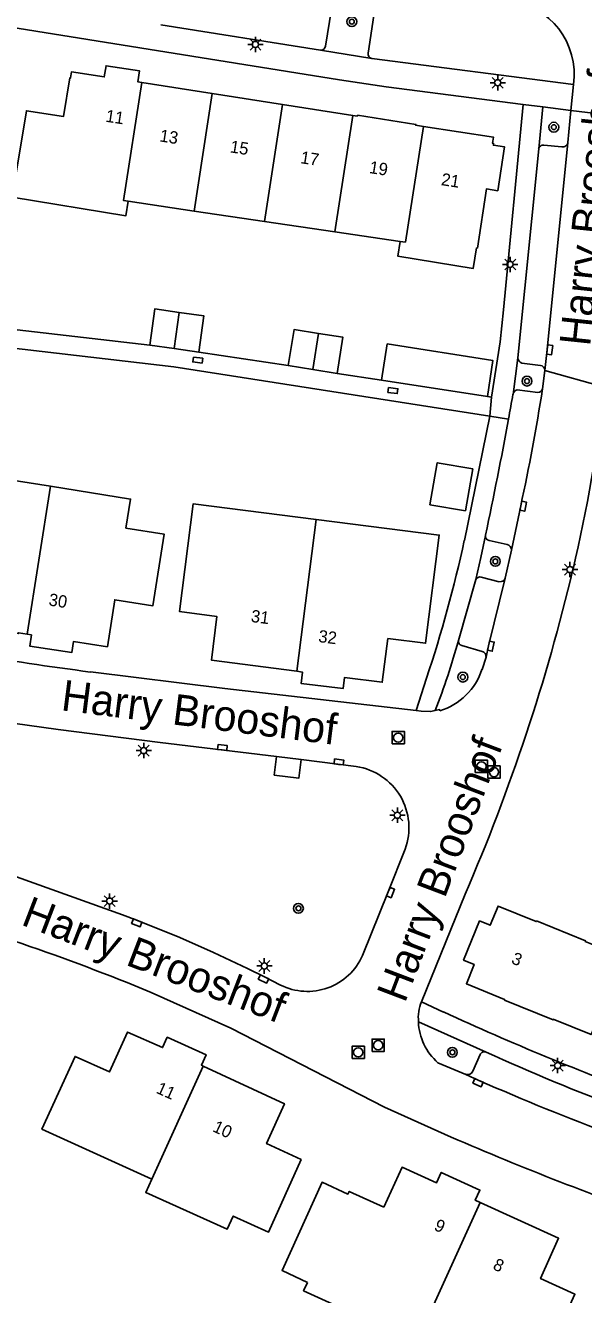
# Model space of a CAD drawing. Extents: x 131000 to 133013, y 393000 to 396501.
# Drawn here: x 132673.9 to 132719.3, y 394466.3 to 394569.4 of the extents above; entities that cross this region are included whole.
import ezdxf

# ---------------------------------------------------------------- set-up
doc = ezdxf.new("R2010")
doc.units = 0
for name, color, linetype in [('gg-afsc-hekwerk', 7, 'Continuous'), ('gg-anno-huisnummerreeks BGT', 7, 'Continuous'), ('gg-anno-openbare ruimte label', 7, 'Continuous'), ('gg-bbg-bijgebouw', 7, 'Continuous'), ('gg-bbg-hoofdgebouw', 7, 'Continuous'), ('gg-bbg-tussenscheiding', 7, 'Continuous'), ('gg-knt-verharding', 7, 'Continuous'), ('gg-knt-verharding nz', 7, 'Continuous'), ('gt-grn-vlakafsluiter', 7, 'Continuous'), ('gt-grn-weggrens', 7, 'Continuous'), ('gt-symb-boom', 7, 'Continuous'), ('gt-symb-kolk', 7, 'Continuous'), ('gt-symb-kolk center center', 7, 'Continuous'), ('gt-symb-lichtmast', 7, 'Continuous'), ('gt-symb-rioolschacht', 7, 'Continuous')]:
    doc.layers.add(name, color=color, linetype=linetype)

# ---------------------------------------------------------------- blocks, each defined once
blk = doc.blocks.new('gt0-BOOM')
at = {"layer": 'gt-symb-boom'}
for radius in [0.4, 0.2]:
    blk.add_circle((0, 0), radius, dxfattribs=at)
blk = doc.blocks.new('gt0-LMAST')
at = {"layer": 'gt-symb-lichtmast'}
for p, q in [((-0.18, 0.17), (-0.45, 0.44)), ((-0.01, 0.25), (-0.01, 0.62)), ((0.17, 0.17), (0.44, 0.44)), ((-0.26, 0), (-0.63, 0)), ((-0.18, -0.18), (-0.45, -0.45)), ((-0.01, -0.25), (-0.01, -0.63)), ((0.44, -0.45), (0.17, -0.18)), ((0.24, 0), (0.62, 0))]:
    blk.add_line(p, q, dxfattribs=at)
blk.add_circle((-0.01, 0), 0.25, dxfattribs=at)
blk = doc.blocks.new('gt0-KOLKCC')
at = {"layer": 'gt-symb-kolk center center'}
blk.add_lwpolyline([(-0.38, 0.2), (0.38, 0.2), (0.38, -0.2), (-0.38, -0.2)], close=True, dxfattribs=at)
blk = doc.blocks.new('gt0-KOLK')
at = {"layer": 'gt-symb-kolk'}
blk.add_lwpolyline([(0, 0), (0.37, 0), (0.37, 0.4), (-0.38, 0.4), (-0.38, 0), (0, 0)], dxfattribs=at)
blk = doc.blocks.new('gt0-RS')
at = {"layer": 'gt-symb-rioolschacht'}
blk.add_lwpolyline([(-0.5, -0.5), (0.5, -0.5), (0.5, 0.5), (-0.5, 0.5)], close=True, dxfattribs=at)
blk.add_circle((0, 0), 0.375, dxfattribs=at)

msp = doc.modelspace()

# ---------------------------------------------------------------- linework, layer by layer
at = {"layer": 'gg-afsc-hekwerk'}
for p, q in [((132684.02, 394543.43), (132673.25, 394544.68)), ((132695.28, 394541.77), (132688, 394542.87)), ((132699.24, 394541.14), (132702.85, 394540.59)), ((132711.45, 394539.25), (132711.79, 394539.2)), ((132709.58, 394527.57), (132711.65, 394537.66))]:
    msp.add_line(p, q, dxfattribs=at)
msp.add_lwpolyline([(132711.65, 394537.66), (132685.98, 394541.66), (132662.92, 394544.35)], dxfattribs=at)
at = {"layer": 'gg-bbg-bijgebouw'}
for p, q in [((132686.01, 394543.15), (132684.02, 394543.43)), ((132688, 394542.87), (132686.01, 394543.15)), ((132697.26, 394541.46), (132695.28, 394541.77)), ((132699.24, 394541.14), (132697.26, 394541.46)), ((132711.45, 394539.25), (132702.85, 394540.59))]:
    msp.add_line(p, q, dxfattribs=at)
for points in [[(132686.42, 394546.09), (132684.43, 394546.37), (132684.02, 394543.43)], [(132688, 394542.87), (132688.41, 394545.82), (132686.42, 394546.09)], [(132697.73, 394544.39), (132695.75, 394544.7), (132695.28, 394541.77)], [(132699.24, 394541.14), (132699.71, 394544.07), (132697.73, 394544.39)], [(132702.85, 394540.59), (132703.32, 394543.53), (132711.9, 394542.18), (132711.45, 394539.25)], [(132709.68, 394529.96), (132710.27, 394533.37), (132707.38, 394533.88), (132706.78, 394530.47), (132709.68, 394529.96)]]:
    msp.add_lwpolyline(points, dxfattribs=at)
at = {"layer": 'gg-bbg-hoofdgebouw'}
for p, q in [((132683.38, 394564.77), (132689.1, 394563.88)), ((132689.1, 394563.88), (132694.82, 394562.99)), ((132694.82, 394562.99), (132700.53, 394562.1)), ((132687.62, 394554.33), (132682.28, 394555.12)), ((132693.35, 394553.49), (132687.62, 394554.33)), ((132699.07, 394552.64), (132693.35, 394553.49)), ((132704.36, 394551.86), (132699.07, 394552.64)), ((132696.32, 394467.52), (132696.84, 394467.28))]:
    msp.add_line(p, q, dxfattribs=at)
for points in [[(132682.28, 394555.12), (132682.09, 394553.94), (132672.84, 394555.46), (132674, 394562.48), (132677.02, 394562.01), (132677.52, 394565.15), (132677.59, 394565.14), (132677.66, 394565.63), (132680.32, 394565.22), (132680.47, 394566.13), (132683.2, 394565.72), (132683.06, 394564.82), (132683.38, 394564.77)], [(132700.53, 394562.1), (132700.9, 394562.04), (132700.91, 394562.11), (132705.64, 394561.37), (132705.62, 394561.3), (132706.25, 394561.21)], [(132706.25, 394561.21), (132711.96, 394560.33), (132711.88, 394559.83), (132711.96, 394559.82), (132711.94, 394559.68), (132712.85, 394559.54), (132712.29, 394555.98), (132711.38, 394556.12), (132710.65, 394551.32), (132710.58, 394551.33), (132710.31, 394549.67), (132704.17, 394550.67), (132704.36, 394551.86)], [(132675.96, 394531.96), (132666.41, 394533.46), (132665.14, 394525.28), (132668.23, 394524.78), (132667.61, 394520.96), (132668.15, 394520.87), (132668.14, 394520.8), (132673.34, 394520), (132673.35, 394520.06), (132674.07, 394519.95)], [(132675.96, 394531.96), (132682.46, 394530.93), (132682.09, 394528.57), (132685.19, 394528.08), (132684.28, 394522.26), (132681.18, 394522.75), (132680.58, 394518.93)], [(132697.54, 394529.27), (132687.54, 394530.53), (132686.43, 394521.79), (132689.48, 394521.37), (132689.05, 394517.83), (132695.98, 394516.93)], [(132695.98, 394516.93), (132696.42, 394516.87), (132696.31, 394515.95), (132699.73, 394515.52), (132699.85, 394516.44), (132702.91, 394516.04), (132703.37, 394519.59), (132706.43, 394519.21), (132707.54, 394528), (132697.54, 394529.27)], [(132674.07, 394519.95), (132674.41, 394519.89), (132674.27, 394518.98), (132677.69, 394518.45), (132677.83, 394519.36), (132680.58, 394518.93)], [(132712.83, 394490.22), (132712.85, 394490.27), (132709.75, 394491.54), (132710.37, 394493.11), (132709.52, 394493.46), (132710.82, 394496.65), (132711.68, 394496.3), (132712.32, 394497.86), (132715.42, 394496.6), (132715.45, 394496.65), (132719.43, 394495.03), (132719.4, 394494.97), (132722.5, 394493.74), (132721.86, 394492.15), (132722.71, 394491.81), (132721.42, 394488.6), (132720.56, 394488.96), (132719.88, 394487.41), (132716.81, 394488.66), (132716.79, 394488.61), (132712.83, 394490.22)], [(132684.19, 394475.67), (132675.26, 394479.73), (132677.95, 394485.64), (132680.76, 394484.38), (132682.22, 394487.62), (132685.07, 394486.36), (132685.44, 394487.19), (132688.6, 394485.78), (132688.22, 394484.93), (132688.37, 394484.86)], [(132688.37, 394484.86), (132694.96, 394481.79), (132693.51, 394478.55), (132696.32, 394477.26), (132693.67, 394471.37), (132690.8, 394472.66), (132690.31, 394471.59), (132683.7, 394474.58), (132684.19, 394475.67)], [(132703.04, 394473.38), (132704.52, 394476.63), (132707.32, 394475.38), (132707.71, 394476.22), (132710.85, 394474.78), (132710.47, 394473.95), (132710.86, 394473.77)], [(132703.04, 394473.38), (132700.23, 394474.67), (132700.12, 394474.45), (132698.02, 394475.41), (132694.77, 394468.24), (132696.32, 394467.52)], [(132710.86, 394473.77), (132717.24, 394470.86), (132715.77, 394467.59), (132718.57, 394466.31), (132714.88, 394458.25), (132705.7, 394462.42)], [(132705.7, 394462.42), (132696.52, 394466.6), (132696.84, 394467.28)]]:
    msp.add_lwpolyline(points, dxfattribs=at)
at = {"layer": 'gg-bbg-tussenscheiding'}
for p, q in [((132689.1, 394563.88), (132687.62, 394554.33)), ((132694.82, 394562.99), (132693.35, 394553.49)), ((132700.53, 394562.1), (132699.07, 394552.64)), ((132686.42, 394546.09), (132686.01, 394543.15)), ((132697.73, 394544.39), (132697.26, 394541.46)), ((132675.96, 394531.96), (132674.07, 394519.95)), ((132697.54, 394529.27), (132695.98, 394516.93)), ((132684.19, 394475.67), (132688.37, 394484.86)), ((132705.7, 394462.42), (132710.86, 394473.77))]:
    msp.add_line(p, q, dxfattribs=at)
for points in [[(132683.38, 394564.77), (132681.9, 394555.18), (132682.28, 394555.12)], [(132706.25, 394561.21), (132704.79, 394551.8), (132704.36, 394551.86)]]:
    msp.add_lwpolyline(points, dxfattribs=at)
at = {"layer": 'gg-knt-verharding'}
for p, q in [((132698.97, 394571.85), (132698.31, 394567.73)), ((132701.77, 394567.16), (132702.4, 394571.29)), ((132697.89, 394567.4), (132684.93, 394569.45)), ((132697.89, 394567.4), (132702.06, 394566.72)), ((132718.46, 394564.6), (132702.06, 394566.72)), ((132718.24, 394562.5), (132718.46, 394564.6)), ((132715.62, 394559.37), (132715.95, 394562.8)), ((132715.95, 394562.8), (132718.24, 394562.5)), ((132717.99, 394559.89), (132718.24, 394562.5)), ((132713.93, 394542.41), (132715.62, 394559.37)), ((132716.04, 394559.67), (132717.51, 394559.55)), ((132711.79, 394539.2), (132712.48, 394543.7)), ((132713.93, 394542.41), (132713.54, 394539.43)), ((132715.78, 394541.78), (132714.26, 394541.97)), ((132715.93, 394539.87), (132716.11, 394541.38)), ((132713.87, 394539.79), (132715.55, 394539.58)), ((132711.29, 394527.96), (132711.3, 394528)), ((132711.59, 394527.56), (132713.06, 394527.24)), ((132713.4, 394526.77), (132712.91, 394524.5)), ((132709.1, 394519.43), (132710.51, 394524.38)), ((132712.42, 394524.21), (132710.95, 394524.59)), ((132709.37, 394519.03), (132711.04, 394518.53)), ((132711.34, 394518.09), (132711.02, 394517.08)), ((132706.51, 394516.37), (132705.67, 394513.75)), ((132700.8, 394509.2), (132696.31, 394509.76)), ((132706.09, 394490.08), (132709.65, 394498.83)), ((132707.89, 394489.24), (132706.09, 394490.08)), ((132711.36, 394485.99), (132705.85, 394488.44)), ((132710.87, 394485.79), (132710.26, 394484.43)), ((132709.71, 394484.18), (132707.43, 394485.13))]:
    msp.add_line(p, q, dxfattribs=at)
for points in [[(132714.37, 394562.98), (132703.22, 394564.41), (132699.45, 394564.99), (132654.29, 394572.26), (132656.21, 394583.38), (132659.59, 394582.85)], [(132712.48, 394543.7), (132712.75, 394546.3), (132714.37, 394562.98)], [(132711.29, 394527.96), (132710.93, 394526.17), (132710.51, 394524.38)], [(132705.67, 394513.75), (132690.12, 394515.52), (132679.21, 394516.88)], [(132694.33, 394510.01), (132684.88, 394511.14), (132676.59, 394512.19), (132672.89, 394512.72), (132667.14, 394513.7), (132663.08, 394514.46), (132662.08, 394514.67)], [(132707.22, 394513.74), (132706.84, 394513.66), (132706.07, 394513.7), (132705.67, 394513.75)], [(132707.6, 394513.72), (132707.57, 394513.82), (132707.22, 394513.74)], [(132696.31, 394509.76), (132696.14, 394508.26), (132694.14, 394508.5), (132694.33, 394510.01)], [(132658.83, 394504.32), (132663.67, 394503.05), (132668.55, 394501.69), (132673.19, 394500.24), (132681.82, 394497.14), (132683.04, 394496.68), (132686.47, 394495.29), (132689.2, 394494.07), (132691.95, 394492.79), (132693.35, 394492.11), (132694.65, 394491.44)], [(132701.3, 394493.84), (132703.4, 394499.02), (132704.77, 394502.47)], [(132703.09, 394481.52), (132690.6, 394487.94), (132684.14, 394490.84)]]:
    msp.add_lwpolyline(points, dxfattribs=at)
for centre, radius, start, end in [((132697.93, 394567.77), 0.375, 262.8632, 352.3535), ((132702.13, 394567.09), 0.374, 169.6312, 258.9589), ((132715.98, 394559.31), 0.368, 79.5528, 170.1978), ((132717.59, 394559.96), 0.414, 258.9306, 350.3253), ((132714.37, 394542.4), 0.438, 178.6932, 255.6358), ((132715.72, 394541.4), 0.391, 357.5046, 81.3209), ((132412.18, 394593.71), 306.2, 349.4089, 349.7903), ((132713.97, 394539.37), 0.438, 103.4193, 171.2283), ((132715.5, 394540.05), 0.466, 276.2287, 337.943), ((132594.9, 394554.32), 126.89, 346.7421, 353.5309), ((132330.7, 394608.48), 389.02, 348.0602, 349.4765), ((132605.47, 394550.1), 106.52, 341.5385, 347.7868), ((132711.64, 394527.92), 0.357, 172.1398, 261.5087), ((132712.93, 394526.79), 0.473, 357.3906, 74.5212), ((132563.75, 394561.91), 158.95, 336.6167, 346.6528), ((132710.87, 394524.19), 0.41, 78.5661, 151.2969), ((132712.5, 394524.64), 0.433, 260.0568, 341.1733), ((132709.6, 394752.42), 237.5, 257.8072, 262.6463), ((132652.33, 394535.03), 58.87, 338.8007, 344.6319), ((132709.44, 394519.37), 0.346, 169.8252, 258.4101), ((132710.97, 394518.16), 0.374, 349.2289, 80.5271), ((132706.03, 394518.73), 5.25, 287.3979, 341.6718), ((132700.05, 394504.22), 5.03, 339.6729, 81.4598), ((132615.77, 394325.52), 178.9, 67.5319, 74.7375), ((132696.84, 394495.8), 4.88, 243.2894, 336.3255), ((132709.23, 394488.8), 3.39, 157.7084, 185.9922), ((132800.57, 394690.1), 221.2, 245.2315, 249.9427), ((132710.47, 394488.61), 4.62, 182.0854, 228.895), ((132711.21, 394485.65), 0.373, 67.4361, 158.1685), ((132775.35, 394625.24), 153.25, 245.3176, 249.8191), ((132709.86, 394484.59), 0.431, 250.03, 338.7635), ((132806.96, 394705.75), 247.12, 245.1453, 249.5608)]:
    msp.add_arc(centre, radius, start, end, dxfattribs=at)
at = {"layer": 'gg-knt-verharding nz'}
for p, q in [((132714.17, 394530.38), (132713.4, 394526.77)), ((132696.31, 394509.76), (132694.33, 394510.01)), ((132710.77, 394483.69), (132709.71, 394484.18))]:
    msp.add_line(p, q, dxfattribs=at)
for points in [[(132716.11, 394541.38), (132716.32, 394543.07), (132717.99, 394559.89)], [(132712.91, 394524.5), (132711.54, 394519.01), (132711.34, 394518.09)]]:
    msp.add_lwpolyline(points, dxfattribs=at)
for centre, radius, start, end in [((132712.36, 394565.39), 6.15, 352.6565, 82.0923), ((132544.19, 394566.93), 173.86, 347.8646, 351.047), ((132800.67, 394688.42), 223.6, 246.293, 249.3231)]:
    msp.add_arc(centre, radius, start, end, dxfattribs=at)
at = {"layer": 'gt-grn-vlakafsluiter'}
msp.add_line((132711.79, 394539.2), (132711.65, 394537.66), dxfattribs=at)
at = {"layer": 'gt-grn-weggrens'}
for p, q in [((132714.37, 394562.98), (132715.95, 394562.8)), ((132718.24, 394562.5), (132723.26, 394561.88)), ((132716.11, 394541.38), (132720.98, 394540.02)), ((132711.65, 394537.66), (132713.17, 394537.43))]:
    msp.add_line(p, q, dxfattribs=at)

# ---------------------------------------------------------------- block references
at = {"layer": 'gt-symb-boom'}
for p in [(132700.44, 394569.72), (132716.85, 394561.14), (132714.67, 394540.51), (132712.1, 394525.86), (132709.46, 394516.46), (132696.1, 394497.67), (132708.61, 394485.97)]:
    msp.add_blockref('gt0-BOOM', p, dxfattribs=at)
at = {"layer": 'gt-symb-kolk'}
for p, rotation in [((132716.32, 394543.07), -97.12001147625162), ((132714.17, 394530.38), -102.0727759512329), ((132711.54, 394519.01), -102.0727759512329), ((132689.91, 394510.54), -6.761692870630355), ((132699.37, 394509.37), -6.76169287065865), ((132703.4, 394499.02), -111.71599187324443), ((132683.04, 394496.68), 157.85690598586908), ((132693.35, 394492.11), 152.9766212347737), ((132710.77, 394483.69), 156.3341187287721)]:
    msp.add_blockref('gt0-KOLK', p, dxfattribs=dict(at, rotation=rotation))
at = {"layer": 'gt-symb-kolk center center'}
for p, rotation in [((132687.92, 394542.22), -7.225104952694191), ((132703.78, 394539.74), -7.225104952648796)]:
    msp.add_blockref('gt0-KOLKCC', p, dxfattribs=dict(at, rotation=rotation))
at = {"layer": 'gt-symb-lichtmast'}
for p in [(132692.62, 394567.86), (132712.3, 394564.75), (132713.31, 394549.99), (132718.17, 394525.2), (132683.54, 394510.49), (132704.15, 394505.24), (132680.77, 394498.26), (132693.34, 394492.99), (132717.17, 394484.9)]:
    msp.add_blockref('gt0-LMAST', p, dxfattribs=at)
at = {"layer": 'gt-symb-rioolschacht'}
for p in [(132704.21, 394511.54), (132710.97, 394509.21), (132711.99, 394508.74), (132702.58, 394486.55), (132700.96, 394485.97)]:
    msp.add_blockref('gt0-RS', p, dxfattribs=at)

# ---------------------------------------------------------------- texts
at = {"layer": 'gg-anno-huisnummerreeks BGT'}
for s, rotation, p in [('11', 351.4, (132680.39, 394561.59)), ('13', 351.2, (132684.78, 394559.99)), ('15', 351.2, (132690.5, 394559.1)), ('17', 351.2, (132696.22, 394558.22)), ('19', 351.1, (132701.81, 394557.42)), ('21', 351.2, (132707.65, 394556.44)), ('30', 351.1, (132675.76, 394522.29)), ('31', 352.5, (132692.2, 394520.95)), ('32', 352.8, (132697.68, 394519.31)), ('3', 337.8, (132713.33, 394493.23)), ('11', 335.9, (132684.47, 394482.7)), ('10', 335, (132689.06, 394479.58)), ('9', 335.4, (132707.05, 394471.57)), ('8', 335.5, (132711.83, 394468.38))]:
    msp.add_text(s, height=1, rotation=rotation, dxfattribs=at).set_placement(p)
at = {"layer": 'gg-anno-openbare ruimte label'}
for rotation, p in [(84, (132719.79, 394543.29)), (352.8, (132676.75, 394513.77)), (69.2, (132704.75, 394489.91)), (339, (132673.48, 394496.37))]:
    msp.add_text('Harry Brooshof', height=2.5, rotation=rotation, dxfattribs=at).set_placement(p)

doc.saveas('drawing.dxf')
